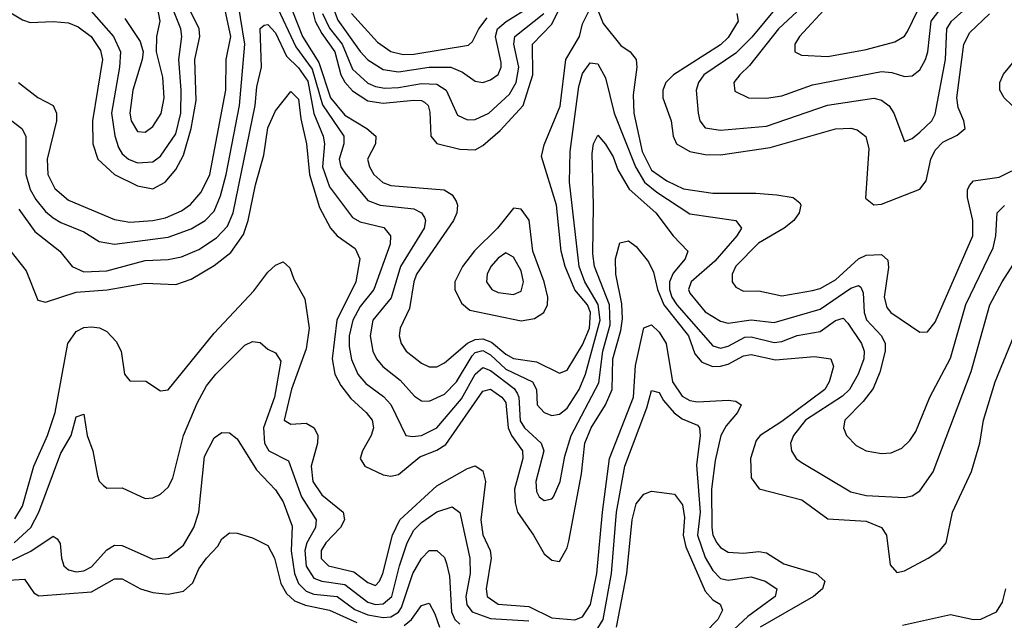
# Model space of a CAD drawing. Header units: inches. Extents: x 501365 to 657855, y 482276 to 547543.
# Tile 484 of 656: x 581403 to 583970, y 521088 to 522654. Entities that reach past the tile are written whole.
import ezdxf

# ---------------------------------------------------------------- set-up
doc = ezdxf.new("R2010")
doc.units = ezdxf.units.IN
doc.header["$MEASUREMENT"] = 0
doc.layers.add('A5582', color=7, linetype='Continuous')

msp = doc.modelspace()

# ---------------------------------------------------------------- linework, layer by layer
at = {"layer": 'A5582', "color": 5}
for points, elevation in [([(581363.5, 522403.5), (581408.4, 522370), (581418.3, 522350), (581418.7, 522250), (581430, 522210.9), (581445, 522185), (581470, 522154), (581490, 522137.1), (581510, 522124.7), (581570, 522100.9), (581610, 522075.5), (581650, 522068.2), (581790, 522086.4), (581850, 522108.2), (581886.6, 522130), (581910, 522154.2), (581925.8, 522194.2), (581940.7, 522250), (581975.7, 522430), (581989.8, 522590.2), (581967.3, 522730)], 2160), ([(581399.8, 522490), (581450, 522450.7), (581490.1, 522430), (581498.5, 522410), (581498.4, 522390), (581474.5, 522290), (581476.3, 522250), (581494, 522214), (581530, 522183), (581650, 522132.9), (581690, 522125.5), (581750, 522129.8), (581783, 522137), (581824.3, 522155.7), (581847.9, 522172.1), (581876, 522204), (581898.3, 522250), (581940.5, 522470), (581940.6, 522550), (581952.9, 522610), (581927.6, 522727.6)], 2180), ([(583510.2, 522689.8), (583435.8, 522610), (583424.1, 522590), (583423.5, 522570), (583441.3, 522561.3), (583510, 522557.2), (583610, 522576.3), (583684.2, 522595.8), (583709.6, 522610.4), (583717.5, 522622.5), (583768.6, 522730)], 2280), ([(581677.1, 522657.1), (581717, 522597), (581724.2, 522570), (581722.1, 522550), (581697.3, 522470), (581689.6, 522410), (581693.3, 522390), (581710, 522362.5), (581730, 522360.1), (581750, 522374.8), (581771.3, 522408.7), (581779.7, 522450), (581775.9, 522504.1), (581759.6, 522570), (581760.2, 522610), (581768.6, 522650), (581757.4, 522710)], 2260), ([(582100.8, 522710), (582140.2, 522610), (582182.2, 522542.2), (582212.8, 522450), (582250, 522404.4), (582308.1, 522370), (582331.5, 522350), (582330.5, 522330), (582309.2, 522290), (582314.5, 522270), (582326.4, 522250), (582349.2, 522229.2), (582370, 522221.7), (582509.8, 522209.8), (582530, 522197.4), (582540.7, 522180.7), (582544.6, 522170), (582542.7, 522150), (582533.9, 522130), (582437.3, 521990), (582430.1, 521970), (582419.3, 521900.7), (582394.9, 521850), (582392.4, 521830), (582397.4, 521810), (582410.7, 521790), (582450, 521758.1), (582470, 521748.5), (582490, 521749), (582510, 521759.1), (582569.9, 521810.1), (582590, 521820.3), (582610, 521821.8), (582633.1, 521813.1), (582670, 521781.4), (582690, 521770.3), (582750, 521761.8), (582810, 521732.4), (582830, 521740.1), (582870, 521806.3), (582888.5, 521850), (582891.3, 521890), (582883, 521910), (582849.9, 521949.9), (582824.8, 522010), (582814.2, 522050), (582802.2, 522170), (582763.3, 522296.7), (582770, 522327.1), (582811.9, 522428.1), (582826.9, 522550), (582862.6, 522610), (582870, 522642.6), (582890, 522682.7)], 2180), ([(582156.8, 522716.8), (582173, 522650), (582190, 522617.5), (582224.2, 522570), (582240.1, 522510), (582250, 522490.4), (582270, 522468.2), (582310, 522442.2), (582350, 522436.1), (582430, 522443.5), (582450, 522443.1), (582458.5, 522438.5), (582468, 522430), (582472.4, 522412.4), (582474.5, 522350), (582490.7, 522330.7), (582550, 522316.2), (582590, 522314.7), (582610, 522325.6), (582655.6, 522364.4), (582715, 522430), (582740.8, 522510), (582740.1, 522590), (582790, 522641.7), (582813.5, 522690)], 2220), ([(582210, 522710.7), (582232.5, 522652.5), (582290.7, 522570.7), (582310, 522549.1), (582350, 522523.9), (582390, 522517.7), (582470, 522530), (582526.4, 522530), (582557.2, 522517.2), (582590, 522493.4), (582610, 522490.1), (582630, 522496.6), (582650, 522510.9), (582658.1, 522530), (582658.1, 522541.9), (582643.3, 522610), (582648.5, 522630), (582670.9, 522649.1), (582732.9, 522687.1)], 2260), ([(583466.1, 522710), (583381.6, 522630), (583305.7, 522534.3), (583280.7, 522510), (583264.6, 522490), (583267.5, 522467.5), (583303, 522450), (583350, 522448.8), (583390, 522455.5), (583470, 522483.6), (583650, 522518.1), (583676.3, 522516.3), (583710, 522505.9), (583730, 522507), (583750, 522523.2), (583764.8, 522550), (583770.9, 522570), (583779.5, 522650), (583824.7, 522710)], 2260), ([(581361.7, 522681.6), (581410, 522652.8), (581430, 522646.2), (581490, 522649.2), (581530, 522645.4), (581555.3, 522635.3), (581588.6, 522610), (581613.4, 522573.4), (581618.7, 522550), (581592.4, 522390), (581593.7, 522330), (581606.6, 522290), (581649.7, 522249.7), (581710, 522220.5), (581750, 522212.6), (581782.2, 522230), (581810, 522262.9), (581830, 522300.9), (581849.5, 522370), (581862.7, 522442.7), (581859.4, 522550), (581872.2, 522610), (581870.9, 522630), (581840.8, 522690)], 2220), ([(581570, 522697.4), (581647.3, 522610), (581665.2, 522570), (581663.1, 522530), (581641.6, 522410), (581650.7, 522350.7), (581660.1, 522320.1), (581670, 522304), (581686.1, 522290), (581710, 522280.5), (581750, 522283.2), (581770, 522297.5), (581810, 522355.9), (581822.5, 522410), (581823.9, 522470), (581817.2, 522550), (581825.7, 522610), (581823.1, 522630), (581802.1, 522682.1)], 2240), ([(582070, 522696.1), (582123, 522583), (582164.9, 522524.9), (582192, 522432), (582247.4, 522350), (582247.7, 522330), (582235.7, 522290), (582239.9, 522270), (582250, 522254.4), (582310, 522182.1), (582342.6, 522170), (582430, 522160.3), (582450.6, 522150.6), (582457.9, 522137.9), (582460.8, 522130), (582457.2, 522110), (582395.8, 522010), (582371, 521929), (582323.2, 521870), (582316.3, 521830), (582323.8, 521790), (582332.6, 521770), (582349.6, 521749.6), (582394.3, 521714.3), (582432.3, 521672.3), (582450, 521660.3), (582470, 521659.3), (582510, 521677.4), (582541.5, 521710), (582582.2, 521777.8), (582590, 521786.2), (582610, 521791.3), (582630, 521780.4), (582670, 521742.4), (582740.1, 521710), (582750.4, 521690), (582752.3, 521650), (582770, 521629.6), (582790, 521622.3), (582810, 521625.4), (582830, 521640.8), (582861.5, 521690), (582878, 521730), (582916.2, 521870), (582911.4, 521911.4), (582876.1, 521970), (582861.1, 522010), (582836.1, 522230), (582837.7, 522310), (582860.3, 522479.7), (582870, 522513.2), (582890, 522541.4), (582910, 522538.5), (582930, 522501.8), (582952.4, 522410), (583008.2, 522270), (583031.7, 522230), (583063.7, 522203.7), (583150, 522147.6), (583270.1, 522130.1), (583285.1, 522110), (583272.8, 522090), (583215.5, 522024.5), (583153.3, 521970), (583146.1, 521950), (583150, 521940.6), (583190, 521892.5), (583230, 521867.5), (583250, 521862.6), (583310, 521871.5), (583370, 521864.3), (583490, 521899.2), (583570, 521953.9), (583590, 521960.6), (583596.3, 521956.3), (583601.9, 521941.9), (583604.8, 521890), (583610.8, 521870.9), (583650.1, 521830), (583659.3, 521810), (583659.3, 521790), (583645.5, 521734.5), (583627.9, 521692.1), (583601.9, 521658.1), (583554.1, 521610), (583550.8, 521590), (583558.3, 521570), (583583.9, 521543.9), (583610, 521530.1), (583650, 521522.7), (583675, 521525), (583702.9, 521537.1), (583723.6, 521556.4), (583739.7, 521580.3), (583775.7, 521670), (583830, 521771.7), (583870, 521911.6), (583941.1, 522058.9), (583948.1, 522090), (583951.7, 522150), (583970.3, 522169.7)], 2160), ([(582910, 522678.4), (582923.7, 522643.7), (582970, 522586.1), (582994.4, 522570), (583010.1, 522550.1), (583011.8, 522530), (583002.1, 522457.9), (583004, 522410), (583026, 522310), (583050, 522261.1), (583090, 522233.3), (583133.1, 522213.1), (583210, 522201.2), (583321.7, 522201.7), (583377.1, 522197.2), (583419.5, 522190), (583436.5, 522176.5), (583439.5, 522170), (583435.4, 522150), (583420.8, 522130), (583395.9, 522110), (583329.2, 522070.8), (583270, 522010.9), (583260.3, 521990), (583260.4, 521970), (583270, 521956.3), (583290, 521945.7), (583330, 521947.2), (583390, 521933.5), (583470, 521947.6), (583490, 521952.6), (583530, 521975.9), (583590, 522030.1), (583610, 522039.7), (583650, 522041.6), (583666.5, 522026.5), (583667.9, 522007.9), (583657.1, 521930), (583663.4, 521903.4), (583674.2, 521890), (583750, 521839.2), (583770, 521839.7), (583790, 521865.5), (583887.8, 522090), (583888.3, 522130), (583873.8, 522190), (583873.7, 522210), (583878.9, 522221.1), (583890, 522233.3), (583956.5, 522243.5), (583990, 522259.7)], 2180), ([(583379.5, 522690), (583311.7, 522608.3), (583270, 522566.7), (583186.6, 522510), (583172.3, 522490), (583166.7, 522470), (583171.3, 522410), (583176.4, 522390), (583190, 522372.1), (583230, 522365.8), (583350, 522376.1), (583509, 522431), (583630, 522448.9), (583650, 522444), (583670, 522428.7), (583682.2, 522410), (583710, 522336), (583730, 522344.2), (583750, 522360.7), (583780.7, 522390), (583790, 522407.3), (583816.6, 522550), (583819.9, 522630), (583832, 522650), (583877.6, 522690)], 2240), ([(582192, 522670), (582210, 522631.4), (582243.6, 522590), (582270, 522524.4), (582310, 522488.2), (582330, 522479.2), (582355.1, 522475.1), (582390, 522476.6), (582450, 522487.4), (582490, 522485.9), (582515, 522470), (582544.3, 522404.3), (582570, 522392.2), (582590, 522393.4), (582626, 522410), (582680.2, 522459.8), (582697.1, 522490), (582704.1, 522530), (582691.1, 522590), (582693.7, 522610), (582769, 522670)], 2240), ([(582267.4, 522670), (582335.4, 522595.4), (582370, 522570.6), (582402.9, 522562.9), (582430, 522563.8), (582572.9, 522587.1), (582583.5, 522596.5), (582599.7, 522630), (582621.7, 522658.3)], 2280), ([(583272.7, 522670), (583275.7, 522650), (583250, 522607.2), (583230, 522588.4), (583107.6, 522510), (583087.1, 522490), (583079.5, 522470), (583079.8, 522450), (583101.1, 522390), (583106.8, 522350), (583115.6, 522330), (583150.2, 522310), (583190, 522302), (583230, 522301.7), (583359.9, 522320.1), (583530, 522368.9), (583570, 522370.9), (583586.7, 522366.7), (583609.2, 522349.2), (583617.1, 522317.1), (583608.4, 522188.4), (583630, 522170.8), (583650, 522172.6), (583750, 522211.5), (583766.6, 522233.4), (583778.5, 522290), (583790, 522313.3), (583810, 522334.7), (583847.2, 522352.8), (583867.9, 522370), (583864.8, 522390), (583850, 522424.5), (583846.6, 522450), (583864.6, 522590), (583880, 522620), (583931, 522669)], 2220), ([(581400, 522160), (581441.8, 522101.8), (581507.5, 522050), (581539.8, 522010), (581570, 521996.5), (581630, 521999), (581730, 522026), (581790, 522028.8), (581824.7, 522035.3), (581870, 522054.9), (581915.4, 522084.6), (581944.5, 522115.5), (581959.5, 522150), (582017, 522430), (582021.1, 522478.9), (582032.9, 522530), (582030, 522630.6), (582040.3, 522639.7), (582050, 522641.3), (582070, 522619.1), (582098.1, 522558.1), (582130, 522528.2), (582153.6, 522493.6), (582169.3, 522409.3), (582193.5, 522350), (582197, 522330), (582192.1, 522270), (582210, 522218.2), (582270, 522137.7), (582290, 522126.7), (582352.1, 522112.1), (582369.1, 522090), (582368.4, 522068.4), (582325.6, 521950), (582290, 521906.1), (582271.7, 521870), (582262, 521830), (582262, 521802), (582267.9, 521767.9), (582284.1, 521730), (582305, 521705), (582351.1, 521671.1), (582370.5, 521650.5), (582409.7, 521569.7), (582426.8, 521566.8), (582450, 521570.1), (582490, 521589.4), (582555, 521665), (582590.4, 521729.6), (582610, 521746.8), (582630, 521739.5), (582692.1, 521692.1), (582700.2, 521680.2), (582704.4, 521670), (582707.9, 521607.9), (582719, 521590), (582762.2, 521550), (582769.7, 521530), (582748.5, 521450), (582750, 521423.7), (582757.5, 521410), (582770, 521400.8), (582790, 521405), (582794.1, 521410), (582811.5, 521450), (582824.1, 521515.9), (582840.2, 521570), (582913.1, 521706.9), (582923.3, 521790), (582942, 521858), (582940.5, 521910), (582901.8, 522010), (582896.9, 522043.1), (582899, 522170), (582894.9, 522305.1), (582898.4, 522330), (582910, 522352.7), (582930, 522329.4), (582950, 522295.7), (582962.2, 522262.2), (582992.2, 522212.2), (583061, 522150), (583106.8, 522090), (583145, 522050), (583137.5, 522030), (583106.8, 521993.2), (583096.8, 521970), (583096.9, 521950), (583103, 521930), (583115.8, 521910), (583210, 521803.2), (583230, 521797.7), (583250, 521802.5), (583293.6, 521826.4), (583310, 521827.2), (583370, 521812), (583390, 521814.4), (583430, 521830.6), (583490, 521840.9), (583530, 521869.7), (583550, 521875.2), (583562.4, 521862.4), (583597.2, 521810), (583604.8, 521790), (583603.4, 521770), (583589, 521730), (583566.3, 521690), (583548, 521672), (583451.3, 521610), (583420.1, 521570), (583412.8, 521550), (583414.8, 521530), (583427.5, 521510), (583440.5, 521500.5), (583570, 521423.4), (583610, 521413.7), (583710, 521407.9), (583730, 521412.7), (583750, 521425.9), (583784.7, 521475.3), (583883.6, 521736.4), (583932.1, 521910), (583964.3, 521970), (584015.7, 522050)], 2140), ([(584010, 522411.7), (583969.5, 522450), (583958.4, 522470), (583958.5, 522490), (583968, 522512), (584013.4, 522566.6)], 2180), ([(581350, 522085.8), (581419.4, 521999.4), (581450, 521922.4), (581470, 521917.4), (581550, 521943.5), (581630.6, 521949.4), (581730, 521966.5), (581810, 521963.2), (581850, 521976.9), (581910, 522012.5), (581952.9, 522047.1), (581986, 522094), (581998.4, 522130), (582017.2, 522222.8), (582039.6, 522300.4), (582050, 522371.9), (582070, 522415.9), (582110, 522466), (582130, 522446.7), (582135.4, 522395.4), (582150.3, 522330), (582158.1, 522250), (582184.4, 522164.4), (582212.9, 522110), (582230, 522090), (582277.5, 522057.5), (582289.3, 522030), (582279.2, 521970), (582229.9, 521870.1), (582217.1, 521770), (582224, 521730), (582240, 521700), (582265.9, 521665.9), (582305.7, 521630), (582321.3, 521610), (582324.8, 521590), (582318.8, 521570), (582296.2, 521530), (582290.6, 521510), (582302.6, 521490), (582350, 521466.9), (582370, 521464), (582390, 521468.5), (582445.6, 521514.4), (582490, 521531.8), (582513.7, 521546.3), (582610, 521685.6), (582630, 521690.9), (582660.1, 521670), (582670, 521655.5), (582676.1, 521590), (582684.8, 521570), (582713.8, 521530), (582714.7, 521510), (582692.7, 521430), (582694.2, 521394.2), (582700.6, 521370), (582742.7, 521310), (582770, 521261.3), (582790, 521245.3), (582810, 521241.1), (582830, 521277), (582834.5, 521294.5), (582867.1, 521470), (582876.6, 521550), (582892.6, 521590), (582930.5, 521650), (582947.9, 521690), (582949.2, 521770), (582970, 521843.6), (582974.2, 521874.2), (582973, 521913.1), (582957.2, 521990), (582955.8, 522030), (582967.9, 522072.1), (582990, 522077.3), (583010, 522062.1), (583042.1, 522022.1), (583055.2, 521995.2), (583065.8, 521950), (583081.9, 521910), (583146.2, 521830), (583163, 521783), (583181.2, 521761.2), (583210, 521750), (583230, 521750.3), (583250, 521755.8), (583290, 521777.5), (583310, 521781), (583373, 521767), (583475.3, 521775.3), (583518, 521770), (583524.5, 521750), (583513.1, 521710), (583501.7, 521690), (583390, 521605.9), (583333.2, 521570), (583323.4, 521556.6), (583308.3, 521510), (583310, 521459.5), (583330.5, 521430.5), (583442.2, 521402.2), (583510, 521352.3), (583610, 521346.4), (583649.4, 521330), (583662.8, 521310), (583672.4, 521232.4), (583690, 521212.7), (583710, 521217.1), (583771.1, 521250), (583801.7, 521270), (583818, 521290), (583834.7, 521370), (583884.2, 521475.8), (583906.1, 521550), (583916, 521610), (583946.3, 521710), (584003.6, 521850)], 2120), ([(581390, 521352.7), (581410, 521385.5), (581439.9, 521490), (581475.1, 521570), (581495.4, 521630), (581528.3, 521810), (581550, 521840.9), (581570, 521851.1), (581590, 521853.1), (581610.8, 521850.8), (581630, 521840.6), (581654.4, 521814.4), (581667.2, 521790), (581675.6, 521730), (581690, 521712), (581731.2, 521711.2), (581770, 521686), (581790, 521688.7), (581910, 521836.2), (582013.2, 521946.8), (582050, 521995.1), (582070, 522014.1), (582090, 522022.8), (582106.6, 522006.6), (582117.4, 521977.4), (582146.3, 521926.3), (582157.3, 521850), (582150, 521795.8), (582111, 521691), (582092, 521610), (582110, 521599.6), (582150, 521601.6), (582170.5, 521590), (582180.1, 521570), (582178.9, 521550), (582162.6, 521490), (582167.3, 521450), (582190, 521415.2), (582246, 521370), (582249.3, 521350), (582239, 521330), (582201.1, 521290), (582189.1, 521270), (582189, 521249), (582208, 521230), (582274.2, 521214.2), (582310, 521187.1), (582330, 521179), (582340.6, 521190), (582349.7, 521210.3), (582375.1, 521310), (582394.1, 521350), (582490, 521438.8), (582570, 521484.1), (582590, 521491.1), (582610, 521478), (582617.6, 521450), (582604.7, 521350), (582610.4, 521310.5), (582629.8, 521270), (582632.4, 521250), (582619.3, 521170), (582621.6, 521150), (582650, 521130.1), (582730, 521124.1), (582790, 521094.8), (582850, 521089.8), (582870, 521097.3), (582890.6, 521129.4), (582907.9, 521210), (582922.1, 521370), (582940.8, 521510), (583003.4, 521670), (583007.9, 521752.1), (583030, 521850.7), (583050, 521857.9), (583070, 521839.2), (583087.9, 521810), (583105, 521710), (583130, 521672.7), (583150, 521661.1), (583170, 521657.9), (583250, 521662.3), (583270, 521658.9), (583283.8, 521650), (583274.3, 521630), (583244.8, 521595.2), (583231, 521570), (583215.7, 521504.3), (583206.6, 521430), (583207.5, 521330), (583209.9, 521309.9), (583220.1, 521290), (583230, 521277.7), (583250, 521265.8), (583290, 521263.1), (583330, 521267.4), (583350, 521263.9), (583395.2, 521235.2), (583479.8, 521210), (583502.2, 521190), (583496.2, 521170), (583472.4, 521150), (583333.7, 521070)], 2080), ([(581388.6, 521290), (581431.3, 521330), (581452.6, 521370), (581510, 521524), (581536.8, 521570), (581550, 521618.9), (581570, 521625.5), (581578.2, 521570), (581593.4, 521530), (581605.1, 521465.1), (581610, 521450.4), (581620.2, 521440.2), (581630, 521432.9), (581670, 521433.2), (581730, 521406), (581750, 521407.2), (581770, 521416.5), (581790, 521435.2), (581801.7, 521458.3), (581829.6, 521570), (581865.5, 521654.5), (581890, 521699.5), (581913.9, 521730), (581990, 521805.4), (582010, 521815), (582030, 521812), (582050, 521794.7), (582070, 521785.3), (582083.7, 521763.7), (582067.1, 521670), (582038.7, 521590), (582040.6, 521550), (582051.8, 521530), (582103.9, 521503.9), (582137.3, 521410), (582175.6, 521350), (582173.9, 521330), (582151.2, 521290), (582145.7, 521270), (582149.2, 521229.2), (582170, 521198.1), (582190, 521190), (582250, 521181.8), (582310, 521135.1), (582330, 521129.5), (582350, 521130.7), (582373, 521150), (582393, 521230), (582412.8, 521290), (582430, 521323.5), (582450, 521343.3), (582490, 521370.8), (582530, 521384.1), (582550, 521368.9), (582576.6, 521250), (582577.2, 521210), (582566.2, 521150), (582568.5, 521128.5), (582582, 521110), (582630, 521093.1), (582730, 521086.9)], 2060), ([(582903.3, 521056.7), (582924, 521090), (582946, 521210), (582958.8, 521370), (582980.3, 521490), (583037.9, 521642.1), (583050, 521687.2), (583070, 521682.3), (583081.4, 521661.4), (583109, 521629), (583130, 521613.5), (583170, 521597), (583175.2, 521590), (583177.1, 521570), (583167.3, 521492.7), (583176.8, 521370), (583169.9, 521310), (583190, 521252.2), (583210, 521217.6), (583230, 521197.5), (583250, 521192.9), (583310, 521201.7), (583346.2, 521190), (583376.8, 521170), (583372.7, 521150), (583301.5, 521098.5), (583229.1, 521030.9)], 2060), ([(581378, 521242), (581431.5, 521268.5), (581490, 521307.1), (581500.5, 521300.5), (581508, 521288), (581511.2, 521250), (581517.5, 521230), (581530, 521219.8), (581550, 521214.9), (581570, 521217.3), (581590, 521227.7), (581630, 521271.8), (581650, 521283.6), (581670, 521283.3), (581750, 521247.7), (581790, 521252.5), (581830, 521283.9), (581856.8, 521330), (581869.9, 521370), (581884.9, 521515.1), (581910, 521563.6), (581930, 521577.3), (581950, 521576.9), (581970, 521560.9), (582020.5, 521480.5), (582070, 521428.2), (582090, 521396.6), (582113.4, 521333.4), (582110.7, 521269.3), (582118.9, 521210), (582130, 521184), (582150, 521164), (582170, 521156.5), (582230, 521149.8), (582276.7, 521116.7), (582310, 521102.6), (582350, 521095.3), (582370, 521097.2), (582390, 521109.1), (582398.3, 521121.7), (582428.1, 521210), (582450, 521248.9), (582470, 521270.1), (582490, 521270.1), (582510, 521251.7), (582515.8, 521235.8), (582523.1, 521203.1), (582528.9, 521110), (582537, 521090), (582550, 521078.1)], 2040), ([(582959, 521070), (582985.7, 521210), (582999.6, 521350), (583010, 521391.9), (583030, 521416.5), (583050, 521424.9), (583110, 521417.3), (583131.3, 521388.7), (583136.1, 521356.1), (583132.8, 521310), (583139.7, 521279.7), (583190, 521164.5), (583210, 521141.9), (583229.4, 521130), (583234.8, 521114.8), (583222.6, 521090), (583190, 521056.7)], 2040), ([(581373.1, 521193.1), (581415.1, 521195.1), (581439.7, 521159.7), (581452.1, 521152.1), (581590, 521162.6), (581650, 521196), (581670, 521196.3), (581717.7, 521170), (581750, 521160.4), (581790, 521155.9), (581830, 521164), (581853.8, 521186.2), (581870, 521222.3), (581890, 521250.1), (581919, 521281), (581930, 521300.3), (581950, 521316), (581970, 521314.9), (582010, 521303.5), (582050, 521283.5), (582067.3, 521250), (582083.9, 521183.9), (582098.2, 521158.2), (582119.3, 521139.3), (582147.7, 521127.7), (582210, 521114.3), (582282, 521082)], 2020), ([(583704.4, 521075.6), (583830, 521103.3), (583889.6, 521090.4), (583908.9, 521091.1), (583949.9, 521110.1), (583965, 521135), (583974.1, 521170)], 2080), ([(582405.3, 521074.7), (582424.2, 521090), (582450, 521126.9), (582470, 521133), (582485.4, 521105.4), (582497.5, 521070)], 2020)]:
    msp.add_lwpolyline(points, dxfattribs=dict(at, elevation=elevation))
for points, elevation in [([(582690, 522162.1), (582648.6, 522110), (582588.8, 522051.2), (582556.9, 522010), (582536.8, 521970), (582536.9, 521950), (582554.6, 521914.6), (582576.6, 521896.6), (582710, 521868.6), (582745.3, 521874.7), (582769.4, 521890), (582779.2, 521910), (582780, 521930), (582770.1, 521970), (582740.9, 522050), (582731, 522131), (582710, 522159.4)], 2220), ([(582670, 522045.8), (582650, 522032.1), (582631.3, 522010), (582621.6, 521990), (582619.7, 521970), (582633.8, 521950), (582650, 521942.3), (582690, 521937.2), (582710, 521946), (582716.7, 521970), (582710, 521998.8), (582690, 522034.8)], 2240)]:
    msp.add_lwpolyline(points, close=True, dxfattribs=dict(at, elevation=elevation))

doc.saveas('drawing.dxf')
